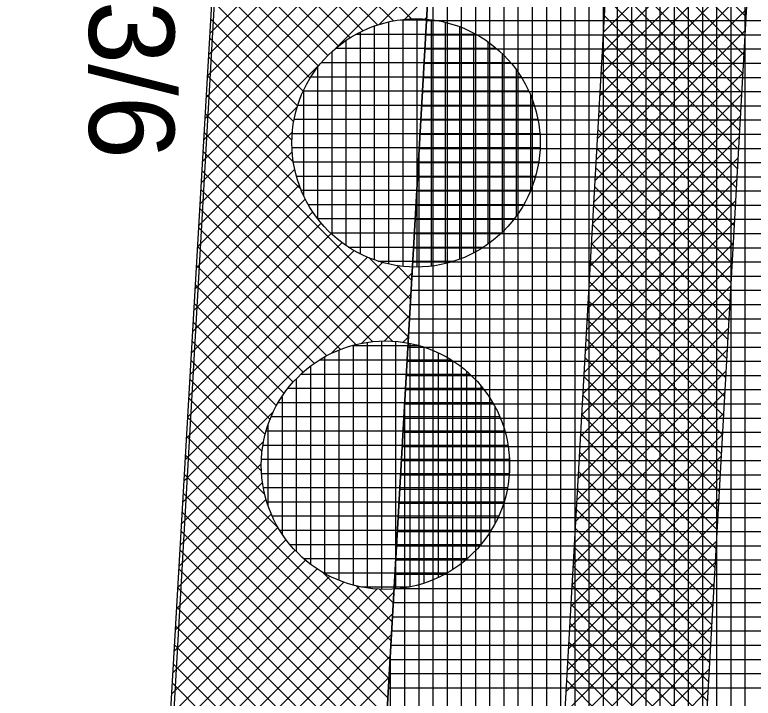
# Model space of a CAD drawing. Extents: x -565346 to -564154, y -1097386 to -1095620.
# Drawn here: x -564276.09 to -564265.68, y -1096736.34 to -1096726.71 of the extents above; entities that cross this region are included whole.
import ezdxf

# ---------------------------------------------------------------- set-up
doc = ezdxf.new("R2010")
doc.units = 0
for name, color, linetype in [('Vrstva 1', 7, 'Continuous'), ('Vrstva 40', 7, 'Continuous'), ('Vrstva 41', 7, 'Continuous'), ('Vrstva 42', 7, 'Continuous'), ('Vrstva 43', 7, 'Continuous'), ('Vrstva 44', 7, 'Continuous')]:
    doc.layers.add(name, color=color, linetype=linetype)

msp = doc.modelspace()

# ---------------------------------------------------------------- linework, layer by layer
at = {"layer": 'Vrstva 1'}
msp.add_line((-564275.31, -1096762.41), (-564264.72, -1096575.85), dxfattribs=at)
at = {"layer": 'Vrstva 41'}
msp.add_lwpolyline([(-564270.26, -1096726.329), (-564273.28, -1096725.96), (-564283.74, -1096906.22), (-564280.461, -1096906.04), (-564278.386, -1096869.47)], close=True, dxfattribs=at)
at = {"layer": 'Vrstva 42'}
for p, q in [((-564273.28, -1096725.962), (-564271.808, -1096727.434)), ((-564272.43, -1096726.064), (-564273.339, -1096726.973)), ((-564272.96, -1096725.999), (-564271.675, -1096727.284)), ((-564272.638, -1096726.038), (-564271.527, -1096727.15)), ((-564271.674, -1096726.156), (-564273.391, -1096727.874)), ((-564271.926, -1096726.125), (-564273.374, -1096727.573)), ((-564272.178, -1096726.095), (-564273.356, -1096727.273)), ((-564272.316, -1096726.078), (-564271.362, -1096727.032)), ((-564271.994, -1096726.117), (-564271.179, -1096726.932)), ((-564271.671, -1096726.157), (-564270.977, -1096726.851)), ((-564270.917, -1096726.249), (-564273.443, -1096728.774)), ((-564271.17, -1096726.218), (-564273.426, -1096728.474)), ((-564271.422, -1096726.187), (-564273.408, -1096728.174)), ((-564273.296, -1096726.229), (-564271.925, -1096727.6)), ((-564271.349, -1096726.196), (-564270.751, -1096726.795)), ((-564271.027, -1096726.235), (-564270.495, -1096726.767)), ((-564270.665, -1096726.279), (-564271.578, -1096727.192)), ((-564270.413, -1096726.31), (-564270.945, -1096726.842)), ((-564270.267, -1096726.446), (-564270.593, -1096726.773)), ((-564267.74, -1096726.472), (-564265.867, -1096728.345)), ((-564273.311, -1096726.497), (-564272.024, -1096727.784)), ((-564265.997, -1096726.571), (-564267.876, -1096728.45)), ((-564266.265, -1096726.556), (-564267.859, -1096728.15)), ((-564266.533, -1096726.541), (-564267.842, -1096727.85)), ((-564266.8, -1096726.526), (-564267.825, -1096727.551)), ((-564267.068, -1096726.51), (-564267.808, -1096727.251)), ((-564267.336, -1096726.495), (-564267.791, -1096726.951)), ((-564267.44, -1096726.489), (-564265.852, -1096728.078)), ((-564267.14, -1096726.506), (-564265.837, -1096727.81)), ((-564266.841, -1096726.523), (-564265.821, -1096727.542)), ((-564266.541, -1096726.54), (-564265.806, -1096727.275)), ((-564266.241, -1096726.557), (-564265.791, -1096727.007)), ((-564265.941, -1096726.574), (-564265.776, -1096726.739)), ((-564265.769, -1096726.626), (-564267.893, -1096728.75)), ((-564273.327, -1096726.764), (-564272.102, -1096727.989)), ((-564270.284, -1096726.746), (-564270.308, -1096726.771)), ((-564267.778, -1096726.717), (-564265.882, -1096728.613)), ((-564265.786, -1096726.926), (-564267.91, -1096729.05)), ((-564267.793, -1096726.985), (-564265.897, -1096728.881)), ((-564273.342, -1096727.031), (-564272.156, -1096728.217)), ((-564273.358, -1096727.299), (-564272.182, -1096728.475)), ((-564265.803, -1096727.226), (-564267.927, -1096729.35)), ((-564267.808, -1096727.253), (-564265.913, -1096729.148)), ((-564271.756, -1096727.37), (-564273.461, -1096729.075)), ((-564265.82, -1096727.526), (-564267.944, -1096729.65)), ((-564267.824, -1096727.52), (-564265.928, -1096729.416)), ((-564273.373, -1096727.566), (-564272.162, -1096728.778)), ((-564273.389, -1096727.833), (-564272.056, -1096729.167)), ((-564265.837, -1096727.825), (-564267.961, -1096729.949)), ((-564267.839, -1096727.788), (-564265.943, -1096729.684)), ((-564272.106, -1096728.003), (-564273.478, -1096729.375)), ((-564273.404, -1096728.101), (-564270.524, -1096730.981)), ((-564265.855, -1096728.125), (-564267.978, -1096730.249)), ((-564267.854, -1096728.055), (-564265.958, -1096729.951)), ((-564272.175, -1096728.355), (-564273.496, -1096729.675)), ((-564267.869, -1096728.323), (-564265.973, -1096730.219)), ((-564273.42, -1096728.368), (-564270.539, -1096731.249)), ((-564265.872, -1096728.425), (-564267.995, -1096730.549)), ((-564272.177, -1096728.64), (-564273.513, -1096729.976)), ((-564273.435, -1096728.635), (-564270.761, -1096731.31)), ((-564267.884, -1096728.591), (-564265.989, -1096730.487)), ((-564265.889, -1096728.725), (-564268.013, -1096730.849)), ((-564267.9, -1096728.858), (-564266.004, -1096730.754)), ((-564272.143, -1096728.889), (-564273.53, -1096730.276)), ((-564273.451, -1096728.903), (-564271.04, -1096731.314)), ((-564265.906, -1096729.025), (-564268.03, -1096731.149)), ((-564272.078, -1096729.107), (-564273.548, -1096730.576)), ((-564273.466, -1096729.17), (-564271.28, -1096731.356)), ((-564267.915, -1096729.126), (-564266.019, -1096731.022)), ((-564271.993, -1096729.304), (-564273.565, -1096730.876)), ((-564265.923, -1096729.325), (-564268.047, -1096731.449)), ((-564267.93, -1096729.394), (-564266.034, -1096731.29)), ((-564271.889, -1096729.483), (-564273.583, -1096731.177)), ((-564273.482, -1096729.437), (-564271.495, -1096731.424)), ((-564271.767, -1096729.644), (-564273.6, -1096731.477)), ((-564273.497, -1096729.705), (-564271.689, -1096731.513)), ((-564265.94, -1096729.625), (-564268.064, -1096731.749)), ((-564267.945, -1096729.661), (-564266.049, -1096731.557)), ((-564271.63, -1096729.789), (-564273.618, -1096731.777)), ((-564271.477, -1096729.919), (-564273.635, -1096732.077)), ((-564273.513, -1096729.972), (-564271.865, -1096731.62)), ((-564265.957, -1096729.925), (-564268.081, -1096732.049)), ((-564267.96, -1096729.929), (-564266.065, -1096731.825)), ((-564271.116, -1096730.124), (-564273.67, -1096732.678)), ((-564271.306, -1096730.031), (-564273.652, -1096732.378)), ((-564270.906, -1096730.197), (-564273.687, -1096732.978)), ((-564271.087, -1096730.136), (-564270.509, -1096730.713)), ((-564265.974, -1096730.224), (-564268.098, -1096732.348)), ((-564267.975, -1096730.197), (-564266.08, -1096732.092)), ((-564270.666, -1096730.24), (-564273.705, -1096733.278)), ((-564273.528, -1096730.239), (-564272.023, -1096731.744)), ((-564270.703, -1096730.236), (-564270.494, -1096730.446)), ((-564270.488, -1096730.345), (-564271.622, -1096731.478)), ((-564273.544, -1096730.507), (-564272.166, -1096731.885)), ((-564265.991, -1096730.524), (-564268.115, -1096732.648)), ((-564267.991, -1096730.464), (-564266.095, -1096732.36)), ((-564270.505, -1096730.644), (-564271.198, -1096731.337)), ((-564268.006, -1096730.732), (-564266.11, -1096732.628)), ((-564273.559, -1096730.774), (-564272.291, -1096732.042)), ((-564266.008, -1096730.824), (-564268.132, -1096732.948)), ((-564270.522, -1096730.944), (-564270.883, -1096731.305)), ((-564273.575, -1096731.041), (-564272.399, -1096732.217)), ((-564268.021, -1096731), (-564266.125, -1096732.895)), ((-564266.025, -1096731.124), (-564268.149, -1096733.248)), ((-564270.539, -1096731.244), (-564270.618, -1096731.324)), ((-564268.036, -1096731.267), (-564266.14, -1096733.163)), ((-564273.59, -1096731.309), (-564272.489, -1096732.41)), ((-564266.042, -1096731.424), (-564268.166, -1096733.548)), ((-564273.606, -1096731.576), (-564272.558, -1096732.624)), ((-564268.051, -1096731.535), (-564266.156, -1096733.431)), ((-564266.059, -1096731.724), (-564268.183, -1096733.848)), ((-564273.621, -1096731.843), (-564272.603, -1096732.862)), ((-564268.067, -1096731.803), (-564266.171, -1096733.698)), ((-564266.076, -1096732.024), (-564268.2, -1096734.148)), ((-564268.082, -1096732.07), (-564266.186, -1096733.966)), ((-564273.637, -1096732.111), (-564272.609, -1096733.138)), ((-564272.44, -1096732.296), (-564273.722, -1096733.579)), ((-564273.652, -1096732.378), (-564272.562, -1096733.468)), ((-564266.093, -1096732.323), (-564268.217, -1096734.447)), ((-564268.097, -1096732.338), (-564266.201, -1096734.234)), ((-564266.11, -1096732.623), (-564268.234, -1096734.747)), ((-564268.112, -1096732.606), (-564266.216, -1096734.501)), ((-564272.581, -1096732.72), (-564273.74, -1096733.879)), ((-564273.668, -1096732.645), (-564272.372, -1096733.941)), ((-564273.683, -1096732.913), (-564270.798, -1096735.799)), ((-564266.127, -1096732.923), (-564268.251, -1096735.047)), ((-564268.127, -1096732.873), (-564266.232, -1096734.769)), ((-564272.613, -1096733.035), (-564273.757, -1096734.179)), ((-564268.143, -1096733.141), (-564266.247, -1096735.037)), ((-564273.699, -1096733.18), (-564270.813, -1096736.066)), ((-564266.144, -1096733.223), (-564268.268, -1096735.347)), ((-564272.594, -1096733.3), (-564273.774, -1096734.48)), ((-564273.714, -1096733.447), (-564270.828, -1096736.334)), ((-564268.158, -1096733.408), (-564266.262, -1096735.304)), ((-564272.545, -1096733.533), (-564273.792, -1096734.78)), ((-564266.161, -1096733.523), (-564268.285, -1096735.647)), ((-564272.472, -1096733.743), (-564273.809, -1096735.08)), ((-564273.73, -1096733.715), (-564270.919, -1096736.525)), ((-564268.173, -1096733.676), (-564266.277, -1096735.572)), ((-564266.178, -1096733.823), (-564268.302, -1096735.947)), ((-564272.378, -1096733.932), (-564273.827, -1096735.38)), ((-564273.745, -1096733.982), (-564271.185, -1096736.543)), ((-564268.188, -1096733.944), (-564266.292, -1096735.84)), ((-564272.265, -1096734.101), (-564273.844, -1096735.681)), ((-564266.195, -1096734.123), (-564268.319, -1096736.247)), ((-564272.135, -1096734.254), (-564273.861, -1096735.981)), ((-564273.761, -1096734.249), (-564271.418, -1096736.592)), ((-564268.203, -1096734.211), (-564266.308, -1096736.107)), ((-564271.989, -1096734.391), (-564273.879, -1096736.281)), ((-564266.212, -1096734.423), (-564268.336, -1096736.546)), ((-564268.219, -1096734.479), (-564266.323, -1096736.375)), ((-564271.827, -1096734.513), (-564273.896, -1096736.581)), ((-564273.777, -1096734.517), (-564271.629, -1096736.665)), ((-564271.751, -1096734.562), (-564270.782, -1096735.531)), ((-564271.45, -1096734.701), (-564273.931, -1096737.182)), ((-564271.648, -1096734.616), (-564273.914, -1096736.882)), ((-564270.976, -1096734.792), (-564273.966, -1096737.782)), ((-564271.231, -1096734.765), (-564273.949, -1096737.482)), ((-564273.792, -1096734.784), (-564271.818, -1096736.758)), ((-564271.278, -1096734.752), (-564270.767, -1096735.263)), ((-564270.953, -1096734.795), (-564270.752, -1096734.996)), ((-564266.229, -1096734.722), (-564268.353, -1096736.846)), ((-564268.234, -1096734.747), (-564266.338, -1096736.642)), ((-564270.743, -1096734.843), (-564273.983, -1096738.083)), ((-564266.246, -1096735.022), (-564268.37, -1096737.146)), ((-564268.249, -1096735.014), (-564266.353, -1096736.91)), ((-564273.808, -1096735.051), (-564271.988, -1096736.871)), ((-564270.76, -1096735.142), (-564274.001, -1096738.383)), ((-564273.823, -1096735.319), (-564272.141, -1096737)), ((-564266.263, -1096735.322), (-564268.387, -1096737.446)), ((-564268.264, -1096735.282), (-564266.368, -1096737.178)), ((-564270.777, -1096735.442), (-564274.018, -1096738.683)), ((-564273.839, -1096735.586), (-564272.279, -1096737.146)), ((-564266.28, -1096735.622), (-564268.404, -1096737.746)), ((-564268.279, -1096735.55), (-564266.384, -1096737.445)), ((-564270.794, -1096735.742), (-564271.801, -1096736.749)), ((-564273.854, -1096735.853), (-564272.4, -1096737.307)), ((-564268.295, -1096735.817), (-564266.399, -1096737.713)), ((-564266.297, -1096735.922), (-564268.421, -1096738.046)), ((-564270.811, -1096736.042), (-564271.34, -1096736.571)), ((-564273.87, -1096736.121), (-564272.504, -1096737.486)), ((-564268.31, -1096736.085), (-564266.414, -1096737.981)), ((-564266.314, -1096736.222), (-564268.438, -1096738.346))]:
    msp.add_line(p, q, dxfattribs=at)
msp.add_lwpolyline([(-564265.767, -1096726.584), (-564267.764, -1096726.471), (-564277.965, -1096906.182), (-564275.968, -1096906.295), (-564273.893, -1096869.725)], close=True, dxfattribs=at)
at = {"layer": 'Vrstva 43'}
for p, q in [((-564265.79, -1096771.103), (-564265.79, -1096638.811)), ((-564265.99, -1096774.627), (-564265.99, -1096642.334)), ((-564266.19, -1096778.15), (-564266.19, -1096645.857)), ((-564266.39, -1096781.673), (-564266.39, -1096649.38)), ((-564266.59, -1096785.197), (-564266.59, -1096652.904)), ((-564266.79, -1096788.72), (-564266.79, -1096656.427)), ((-564266.99, -1096792.244), (-564266.99, -1096659.95)), ((-564267.19, -1096795.767), (-564267.19, -1096663.473)), ((-564267.39, -1096799.29), (-564267.39, -1096666.997)), ((-564267.59, -1096802.814), (-564267.59, -1096670.52)), ((-564267.79, -1096806.337), (-564267.79, -1096674.043)), ((-564267.99, -1096809.861), (-564267.99, -1096677.566)), ((-564268.19, -1096813.384), (-564268.19, -1096681.09)), ((-564268.39, -1096816.907), (-564268.39, -1096684.613)), ((-564268.59, -1096820.431), (-564268.59, -1096688.136)), ((-564268.79, -1096823.954), (-564268.79, -1096691.66)), ((-564268.99, -1096827.478), (-564268.99, -1096695.183)), ((-564269.19, -1096831.001), (-564269.19, -1096698.706)), ((-564269.39, -1096834.524), (-564269.39, -1096702.229)), ((-564269.59, -1096838.048), (-564269.59, -1096705.753)), ((-564270.19, -1096848.618), (-564270.19, -1096706.294)), ((-564269.99, -1096845.095), (-564269.99, -1096706.308)), ((-564269.79, -1096841.571), (-564269.79, -1096706.322)), ((-564270.286, -1096726.79), (-564263.275, -1096726.79)), ((-564270.298, -1096726.99), (-564263.286, -1096726.99)), ((-564270.309, -1096727.19), (-564263.297, -1096727.19)), ((-564270.32, -1096727.39), (-564263.309, -1096727.39)), ((-564270.332, -1096727.59), (-564263.32, -1096727.59)), ((-564270.343, -1096727.79), (-564263.331, -1096727.79)), ((-564270.354, -1096727.99), (-564263.343, -1096727.99)), ((-564270.366, -1096728.19), (-564263.354, -1096728.19)), ((-564270.377, -1096728.39), (-564263.365, -1096728.39)), ((-564270.39, -1096852.141), (-564270.39, -1096728.619)), ((-564270.388, -1096728.59), (-564263.377, -1096728.59)), ((-564270.4, -1096728.79), (-564263.388, -1096728.79)), ((-564270.411, -1096728.99), (-564263.4, -1096728.99)), ((-564270.422, -1096729.19), (-564263.411, -1096729.19)), ((-564270.434, -1096729.39), (-564263.422, -1096729.39)), ((-564270.445, -1096729.59), (-564263.434, -1096729.59)), ((-564270.456, -1096729.79), (-564263.445, -1096729.79)), ((-564270.468, -1096729.99), (-564263.456, -1096729.99)), ((-564270.479, -1096730.19), (-564263.468, -1096730.19)), ((-564270.491, -1096730.39), (-564263.479, -1096730.39)), ((-564270.502, -1096730.59), (-564263.49, -1096730.59)), ((-564270.513, -1096730.79), (-564263.502, -1096730.79)), ((-564270.525, -1096730.99), (-564263.513, -1096730.99)), ((-564270.536, -1096731.19), (-564263.524, -1096731.19)), ((-564270.547, -1096731.39), (-564263.536, -1096731.39)), ((-564270.559, -1096731.59), (-564263.547, -1096731.59)), ((-564270.57, -1096731.79), (-564263.558, -1096731.79)), ((-564270.581, -1096731.99), (-564263.57, -1096731.99)), ((-564270.593, -1096732.19), (-564263.581, -1096732.19)), ((-564270.59, -1096855.665), (-564270.59, -1096732.142)), ((-564270.604, -1096732.39), (-564263.593, -1096732.39)), ((-564270.615, -1096732.59), (-564263.604, -1096732.59)), ((-564270.627, -1096732.79), (-564263.615, -1096732.79)), ((-564270.638, -1096732.99), (-564263.627, -1096732.99)), ((-564270.649, -1096733.19), (-564263.638, -1096733.19)), ((-564270.661, -1096733.39), (-564263.649, -1096733.39)), ((-564270.672, -1096733.59), (-564263.661, -1096733.59)), ((-564270.684, -1096733.79), (-564263.672, -1096733.79)), ((-564270.695, -1096733.99), (-564263.683, -1096733.99)), ((-564270.706, -1096734.19), (-564263.695, -1096734.19)), ((-564270.718, -1096734.39), (-564263.706, -1096734.39)), ((-564270.729, -1096734.59), (-564263.717, -1096734.59)), ((-564270.74, -1096734.79), (-564263.729, -1096734.79)), ((-564270.752, -1096734.99), (-564263.74, -1096734.99)), ((-564270.763, -1096735.19), (-564263.751, -1096735.19)), ((-564270.774, -1096735.39), (-564263.763, -1096735.39)), ((-564270.786, -1096735.59), (-564263.774, -1096735.59)), ((-564270.79, -1096859.188), (-564270.79, -1096735.665)), ((-564270.797, -1096735.79), (-564263.786, -1096735.79)), ((-564270.808, -1096735.99), (-564263.797, -1096735.99)), ((-564270.82, -1096736.19), (-564263.808, -1096736.19))]:
    msp.add_line(p, q, dxfattribs=at)
msp.add_lwpolyline([(-564272.07, -1096706.16), (-564273.28, -1096725.96), (-564270.26, -1096726.329), (-564278.386, -1096869.47), (-564280.461, -1096906.04), (-564283.37, -1096906.18), (-564284.87, -1096930.83)], dxfattribs=at)
at = {"layer": 'Vrstva 44'}
for p, q in [((-564270.651, -1096726.78), (-564270.208, -1096726.78)), ((-564270.62, -1096726.776), (-564270.62, -1096730.253)), ((-564270.42, -1096726.765), (-564270.42, -1096730.262)), ((-564270.22, -1096726.778), (-564270.22, -1096730.249)), ((-564271.02, -1096726.867), (-564271.02, -1096730.161)), ((-564270.82, -1096726.81), (-564270.82, -1096730.221)), ((-564270.02, -1096726.815), (-564270.02, -1096730.214)), ((-564269.82, -1096726.877), (-564269.82, -1096730.153)), ((-564271.27, -1096726.98), (-564269.592, -1096726.98)), ((-564271.22, -1096726.952), (-564271.22, -1096730.076)), ((-564269.62, -1096726.965), (-564269.62, -1096730.062)), ((-564271.42, -1096727.072), (-564271.42, -1096729.957)), ((-564269.42, -1096727.089), (-564269.42, -1096729.94)), ((-564271.562, -1096727.18), (-564269.302, -1096727.18)), ((-564271.62, -1096727.229), (-564271.62, -1096729.798)), ((-564269.22, -1096727.254), (-564269.22, -1096729.774)), ((-564271.763, -1096727.38), (-564269.101, -1096727.38)), ((-564271.82, -1096727.45), (-564271.82, -1096729.577)), ((-564269.02, -1096727.484), (-564269.02, -1096729.546)), ((-564271.91, -1096727.58), (-564268.955, -1096727.58)), ((-564272.021, -1096727.78), (-564268.846, -1096727.78)), ((-564272.02, -1096727.779), (-564272.02, -1096729.249)), ((-564268.82, -1096727.836), (-564268.82, -1096729.189)), ((-564272.097, -1096727.98), (-564268.766, -1096727.98)), ((-564272.148, -1096728.18), (-564268.716, -1096728.18)), ((-564272.176, -1096728.38), (-564268.69, -1096728.38)), ((-564272.181, -1096728.58), (-564268.685, -1096728.58)), ((-564272.161, -1096728.78), (-564268.704, -1096728.78)), ((-564272.117, -1096728.98), (-564268.746, -1096728.98)), ((-564272.049, -1096729.18), (-564268.816, -1096729.18)), ((-564271.953, -1096729.38), (-564268.914, -1096729.38)), ((-564271.818, -1096729.58), (-564269.046, -1096729.58)), ((-564271.64, -1096729.78), (-564269.226, -1096729.78)), ((-564271.388, -1096729.98), (-564269.48, -1096729.98)), ((-564270.964, -1096730.18), (-564269.903, -1096730.18)), ((-564271.337, -1096731.37), (-564270.394, -1096731.37)), ((-564271.32, -1096731.366), (-564271.32, -1096734.742)), ((-564271.12, -1096731.325), (-564271.12, -1096734.784)), ((-564270.92, -1096731.307), (-564270.92, -1096734.803)), ((-564270.72, -1096731.312), (-564270.72, -1096734.797)), ((-564270.52, -1096731.339), (-564270.52, -1096734.768)), ((-564271.52, -1096731.434), (-564271.52, -1096734.676)), ((-564270.32, -1096731.392), (-564270.32, -1096734.716)), ((-564270.12, -1096731.472), (-564270.12, -1096734.638)), ((-564271.79, -1096731.57), (-564269.939, -1096731.57)), ((-564271.72, -1096731.531), (-564271.72, -1096734.578)), ((-564269.92, -1096731.581), (-564269.92, -1096734.527)), ((-564271.92, -1096731.66), (-564271.92, -1096734.447)), ((-564272.051, -1096731.77), (-564269.676, -1096731.77)), ((-564269.72, -1096731.731), (-564269.72, -1096734.378)), ((-564272.12, -1096731.84), (-564272.12, -1096734.269)), ((-564272.234, -1096731.97), (-564269.491, -1096731.97)), ((-564269.52, -1096731.932), (-564269.52, -1096734.173)), ((-564272.32, -1096732.089), (-564272.32, -1096734.02)), ((-564272.373, -1096732.17), (-564269.354, -1096732.17)), ((-564269.32, -1096732.23), (-564269.32, -1096733.876)), ((-564272.471, -1096732.37), (-564269.253, -1096732.37)), ((-564272.52, -1096732.496), (-564272.52, -1096733.616)), ((-564272.542, -1096732.57), (-564269.183, -1096732.57)), ((-564272.589, -1096732.77), (-564269.138, -1096732.77)), ((-564269.12, -1096732.918), (-564269.12, -1096733.202)), ((-564272.61, -1096732.97), (-564269.116, -1096732.97)), ((-564272.607, -1096733.17), (-564269.117, -1096733.17)), ((-564272.582, -1096733.37), (-564269.143, -1096733.37)), ((-564272.533, -1096733.57), (-564269.192, -1096733.57)), ((-564272.459, -1096733.77), (-564269.268, -1096733.77)), ((-564272.352, -1096733.97), (-564269.372, -1096733.97)), ((-564272.209, -1096734.17), (-564269.517, -1096734.17)), ((-564272.013, -1096734.37), (-564269.711, -1096734.37)), ((-564271.733, -1096734.57), (-564269.991, -1096734.57)), ((-564271.199, -1096734.77), (-564270.527, -1096734.77))]:
    msp.add_line(p, q, dxfattribs=at)
for centre in [(-564270.432, -1096728.514), (-564270.863, -1096733.054)]:
    msp.add_circle(centre, 1.75, dxfattribs=at)

# ---------------------------------------------------------------- texts
at = {"layer": 'Vrstva 40'}
msp.add_text('3/6', height=1.2, rotation=270, dxfattribs=at).set_placement((-564275.04, -1096726.51))

doc.saveas('drawing.dxf')
